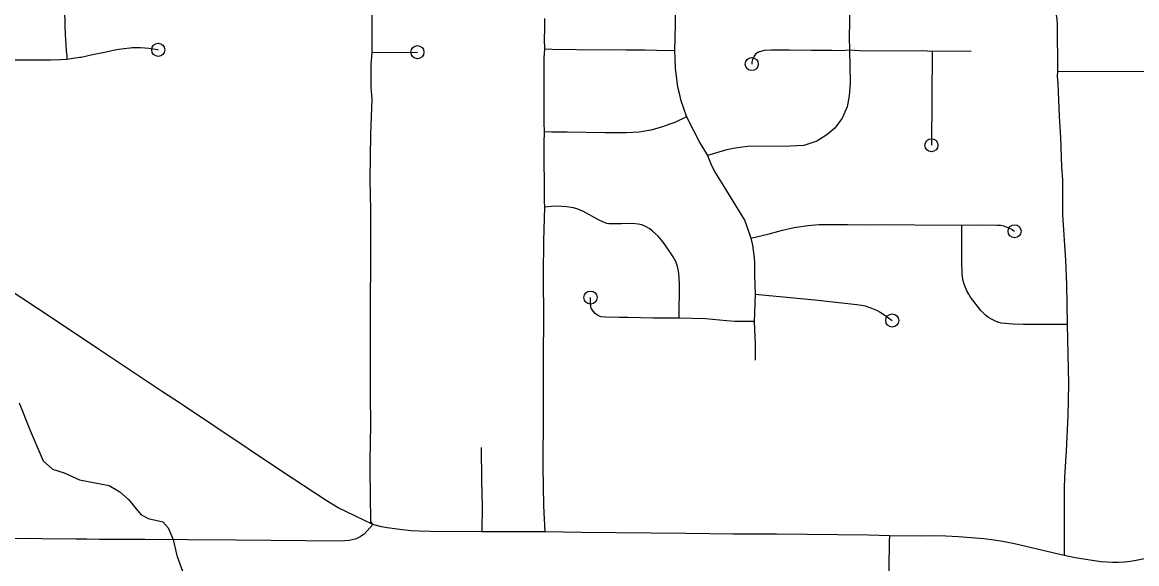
# Model space of a CAD drawing. Extents: x -19 to 366, y -4 to 359.
# Drawn here: x 146.019 to 146.825, y 190.955 to 191.347 of the extents above; entities that cross this region are included whole.
import ezdxf

# ---------------------------------------------------------------- set-up
doc = ezdxf.new("R2010")
doc.units = 0
for name, color, linetype in [('R_ROW', 7, 'Continuous'), ('R_Striping', 7, 'Continuous'), ('R_Temp Easement', 7, 'Continuous'), ('Sheet Fence', 7, 'Continuous')]:
    doc.layers.add(name, color=color, linetype=linetype)

msp = doc.modelspace()

# ---------------------------------------------------------------- linework, layer by layer
at = {"layer": 'R_ROW'}
for points in [[(146.26535, 190.98652), (146.24709, 190.99529), (146.23843, 191.00056), (146.20533, 191.02233), (146.13447, 191.06981), (146.13232, 191.0712), (146.11998, 191.07919), (146.07447, 191.10955), (146.05168, 191.12483), (146.02955, 191.13943), (146.00698, 191.15448), (145.98007, 191.17213), (145.96752, 191.18076), (145.95947, 191.18694), (145.95045, 191.19485), (145.94381, 191.20131), (145.93916, 191.20642), (145.9353, 191.21108), (145.88548, 191.27729), (145.85176, 191.32209), (145.84077, 191.33647)], [(146.26538, 190.97584), (146.26307, 190.97424), (146.26069, 190.97298), (146.25949, 190.97252), (146.25521, 190.97162), (146.24881, 190.97116), (146.17314, 190.97191), (146.13808, 190.97211), (146.10728, 190.97241), (146.10447, 190.97232), (146.0899, 190.9723), (146.08249, 190.97228), (146.07451, 190.97241), (146.06538, 190.97255), (146.05735, 190.97263), (146.03246, 190.97281), (146.02312, 190.97295), (146.01199, 190.97282)]]:
    msp.add_lwpolyline(points, dxfattribs=at)
at = {"layer": 'R_Striping'}
for points in [[(146.05024, 191.3865), (146.04946, 191.37864), (146.04929, 191.36533), (146.04961, 191.36101), (146.04924, 191.35214), (146.04932, 191.34846), (146.04938, 191.34425), (146.0496, 191.33768), (146.04997, 191.33094), (146.05042, 191.32593), (146.05071, 191.32277), (146.05086, 191.32014)], [(146.27157, 191.38178), (146.27116, 191.37242), (146.27155, 191.34681), (146.2714, 191.33976), (146.27152, 191.32478)], [(146.49027, 191.37922), (146.49088, 191.37143), (146.49098, 191.36091), (146.49098, 191.34518), (146.49054, 191.32641)], [(146.61649, 191.38042), (146.61684, 191.37011), (146.61703, 191.34648), (146.61696, 191.33623), (146.61715, 191.32655)], [(146.76598, 191.37861), (146.76627, 191.3547), (146.76641, 191.35326), (146.76723, 191.34872), (146.76739, 191.34524), (146.7677, 191.31115)], [(146.39643, 191.34935), (146.39651, 191.34177), (146.39627, 191.33468), (146.39652, 191.32731)], [(146.05086, 191.32014), (146.05546, 191.32068), (146.05994, 191.32136), (146.06107, 191.32155), (146.06945, 191.32341), (146.08046, 191.32567), (146.08439, 191.32653), (146.08837, 191.32724), (146.09236, 191.3278), (146.09637, 191.32821), (146.09663, 191.32823), (146.09817, 191.32835), (146.10117, 191.32849), (146.1042, 191.32848), (146.10724, 191.32833), (146.11026, 191.32802), (146.11323, 191.32756), (146.11621, 191.32695), (146.11697, 191.32676)], [(146.27152, 191.32478), (146.27089, 191.31589), (146.27072, 191.30864), (146.27083, 191.29964), (146.27144, 191.29111), (146.27047, 191.26576), (146.27015, 191.23277), (146.27048, 191.21085), (146.27018, 191.10539), (146.27018, 191.07686), (146.27042, 191.05538), (146.27016, 191.02919), (146.27031, 190.99727), (146.27052, 190.99268), (146.27058, 190.98512), (146.27213, 190.98325)], [(146.27152, 191.32478), (146.3045, 191.32509)], [(146.39652, 191.32731), (146.39592, 191.321), (146.39603, 191.27412), (146.39623, 191.2674)], [(146.49054, 191.32641), (146.48634, 191.32611), (146.46894, 191.32642), (146.45556, 191.32643), (146.4435, 191.32672), (146.42422, 191.32664), (146.41531, 191.327), (146.40778, 191.32679), (146.39652, 191.32731)], [(146.49054, 191.32641), (146.49067, 191.32048), (146.49107, 191.31362), (146.49195, 191.30551), (146.49278, 191.29997), (146.49377, 191.29533), (146.49492, 191.2909), (146.49911, 191.27833)], [(146.61715, 191.32655), (146.61753, 191.30282), (146.61701, 191.29339), (146.61554, 191.2856), (146.61178, 191.27741), (146.60641, 191.27002), (146.60073, 191.26518), (146.59353, 191.26057), (146.584, 191.25763), (146.57452, 191.25694), (146.54338, 191.25673), (146.53612, 191.25584), (146.52907, 191.25462), (146.51445, 191.25029)], [(146.61715, 191.32655), (146.61118, 191.32597), (146.60446, 191.32637), (146.58962, 191.32629), (146.57376, 191.32661), (146.56055, 191.32661), (146.55542, 191.32633), (146.55365, 191.32592), (146.55138, 191.32512), (146.55005, 191.32447), (146.54912, 191.32369), (146.54808, 191.32209), (146.54702, 191.31971), (146.54646, 191.3179), (146.5464, 191.31644)], [(146.67694, 191.32547), (146.67022, 191.32604), (146.6288, 191.32592), (146.6243, 191.32605), (146.61715, 191.32655)], [(146.67694, 191.32547), (146.67639, 191.25772)], [(146.70528, 191.32578), (146.67694, 191.32547)], [(145.99424, 191.31973), (145.99483, 191.31973), (146.01348, 191.31956), (146.03913, 191.31955), (146.04646, 191.31976), (146.05086, 191.32014)], [(146.7677, 191.31115), (146.76749, 191.30778), (146.76789, 191.30236), (146.76891, 191.27854), (146.76982, 191.2633), (146.77057, 191.2421), (146.77117, 191.23241), (146.7713, 191.20722), (146.77335, 191.17452), (146.77426, 191.15676), (146.77472, 191.12801)], [(146.89117, 191.31156), (146.88196, 191.31131), (146.8704, 191.31147), (146.83617, 191.3111), (146.82286, 191.31096), (146.7677, 191.31115)], [(146.49911, 191.27833), (146.49083, 191.27428), (146.4872, 191.27287), (146.48105, 191.27082), (146.47328, 191.26861), (146.46911, 191.26784), (146.46484, 191.26729), (146.45543, 191.26672), (146.44016, 191.26668), (146.41291, 191.26721), (146.40173, 191.26717), (146.39623, 191.2674)], [(146.49911, 191.27833), (146.50882, 191.25941), (146.51445, 191.25029)], [(146.39623, 191.2674), (146.39593, 191.259), (146.3962, 191.21749), (146.39642, 191.21284)], [(146.51445, 191.25029), (146.51674, 191.24415), (146.51948, 191.23878), (146.52629, 191.22796), (146.54109, 191.20346), (146.54216, 191.201), (146.54565, 191.19056)], [(146.39642, 191.21284), (146.39572, 191.18861), (146.39553, 191.16392), (146.39567, 191.13082), (146.39545, 191.10658)], [(146.49377, 191.13246), (146.49406, 191.15769), (146.49355, 191.16512), (146.49319, 191.1677), (146.49267, 191.17001), (146.49136, 191.17344), (146.48964, 191.17688), (146.48293, 191.18669), (146.48118, 191.18901), (146.47873, 191.19181), (146.47468, 191.19561), (146.47255, 191.19717), (146.46945, 191.19893), (146.46683, 191.20002), (146.46418, 191.20068), (146.46019, 191.20113), (146.4522, 191.20076), (146.44557, 191.20072), (146.44303, 191.20088), (146.44145, 191.20118), (146.43918, 191.202), (146.43548, 191.20368), (146.42412, 191.20999), (146.41985, 191.21178), (146.4175, 191.21251), (146.41256, 191.21323), (146.40573, 191.2135), (146.40161, 191.21341), (146.39642, 191.21284)], [(146.54565, 191.19056), (146.55903, 191.19365), (146.56862, 191.19624), (146.57718, 191.19813), (146.58694, 191.19955), (146.59509, 191.20032), (146.60027, 191.20046), (146.61562, 191.20042), (146.63249, 191.20017), (146.64305, 191.20041), (146.6644, 191.20007), (146.69844, 191.19982)], [(146.77472, 191.12801), (146.75563, 191.12787), (146.74286, 191.12796), (146.7353, 191.12812), (146.72699, 191.1289), (146.72455, 191.12962), (146.72221, 191.13056), (146.71995, 191.13171), (146.7178, 191.13305), (146.71579, 191.13458), (146.71391, 191.13629), (146.7122, 191.13815), (146.7048, 191.14781), (146.70336, 191.14999), (146.70211, 191.15228), (146.70102, 191.15466), (146.70012, 191.15711), (146.69943, 191.15962), (146.6989, 191.16218), (146.69859, 191.16477), (146.69833, 191.17407), (146.69844, 191.19982)], [(146.69844, 191.19982), (146.71074, 191.20013), (146.72425, 191.19995), (146.72646, 191.19975), (146.72863, 191.19932), (146.73166, 191.19829), (146.73474, 191.19673), (146.73656, 191.19546)], [(146.54565, 191.19056), (146.54687, 191.18544), (146.54816, 191.17619), (146.5483, 191.17244), (146.54829, 191.16314), (146.54893, 191.1498)], [(146.49377, 191.13246), (146.47532, 191.13242), (146.45666, 191.13308), (146.45062, 191.13313), (146.44048, 191.13322), (146.43713, 191.13352), (146.43505, 191.13443), (146.43313, 191.13587), (146.43154, 191.13757), (146.43025, 191.13971), (146.42985, 191.14121), (146.42964, 191.14341), (146.42962, 191.14632), (146.4297, 191.14747)], [(146.54893, 191.1498), (146.54803, 191.13007)], [(146.54893, 191.1498), (146.59208, 191.14578), (146.62235, 191.14252), (146.6259, 191.142), (146.62855, 191.14135), (146.63177, 191.14033), (146.63667, 191.13833), (146.63936, 191.13685), (146.6426, 191.13481), (146.64809, 191.13085)], [(146.54803, 191.13007), (146.53408, 191.13017), (146.52814, 191.13056), (146.5129, 191.13195), (146.49377, 191.13246)], [(146.54803, 191.13007), (146.54898, 191.11339), (146.54893, 191.1022)], [(146.77472, 191.12801), (146.77567, 191.085), (146.77504, 191.06175), (146.7739, 191.03648), (146.77279, 191.01755), (146.77247, 191.00932), (146.77236, 190.98367), (146.7725, 190.96073)], [(146.39545, 191.10658), (146.39546, 191.09293)], [(146.39546, 191.09293), (146.39549, 191.0635)], [(146.39549, 191.0635), (146.39531, 191.02491), (146.39571, 190.99675), (146.39677, 190.97785)], [(146.35065, 191.03895), (146.35081, 191.01473), (146.35125, 190.9968), (146.3512, 190.97792)], [(146.27213, 190.98325), (146.26535, 190.98651)], [(146.27213, 190.98325), (146.26587, 190.97619), (146.26538, 190.97584)], [(146.3512, 190.97792), (146.31387, 190.97813), (146.30569, 190.9783), (146.30005, 190.97863), (146.29171, 190.97944), (146.28267, 190.9807), (146.27846, 190.98153), (146.27213, 190.98325)], [(146.39677, 190.97785), (146.3512, 190.97792)], [(146.49864, 190.9767), (146.42331, 190.97738), (146.39677, 190.97785)], [(146.64615, 190.97509), (146.63081, 190.97546), (146.56428, 190.97629), (146.53331, 190.97624), (146.49864, 190.9767)], [(146.64615, 190.97509), (146.64589, 190.97082), (146.64553, 190.95129), (146.64683, 190.89282), (146.64719, 190.8436), (146.64946, 190.76846), (146.64754, 190.70311), (146.64686, 190.69177), (146.64673, 190.68972), (146.64655, 190.68866), (146.64615, 190.68767), (146.64556, 190.68677), (146.64478, 190.68603), (146.64387, 190.68546), (146.64286, 190.6851), (146.6418, 190.68496), (146.63135, 190.68522), (146.59964, 190.68512), (146.59442, 190.68405), (146.58965, 190.6819), (146.58465, 190.67798), (146.57916, 190.67146)], [(146.7725, 190.96073), (146.73663, 190.9691), (146.72922, 190.97056), (146.72177, 190.97176), (146.71428, 190.97272), (146.70516, 190.97361), (146.696, 190.97427), (146.68685, 190.97469), (146.6777, 190.97488), (146.66853, 190.97484), (146.64615, 190.97509)], [(146.89389, 190.97077), (146.87857, 190.96804), (146.86329, 190.9651), (146.8246, 190.9571), (146.82035, 190.95646), (146.8161, 190.95602), (146.8118, 190.95577), (146.80751, 190.95574), (146.80322, 190.9559), (146.79895, 190.95626), (146.78044, 190.95904), (146.7725, 190.96073)]]:
    msp.add_lwpolyline(points, dxfattribs=at)
for centre in [(146.11697, 191.32676), (146.3045, 191.32509), (146.5464, 191.31644), (146.67639, 191.25772), (146.73656, 191.19546), (146.4297, 191.14747), (146.64809, 191.13085)]:
    msp.add_circle(centre, 0.00473, dxfattribs=at)
at = {"layer": 'R_Temp Easement'}
msp.add_lwpolyline([(146.01633, 191.07122), (146.02419, 191.05113), (146.03377, 191.02933), (146.04044, 191.02329), (146.04899, 191.02047), (146.06001, 191.0154), (146.08147, 191.01131), (146.08927, 191.00679), (146.09536, 191.00131), (146.10433, 190.99033), (146.10965, 190.98751), (146.12029, 190.98508), (146.1241, 190.98073), (146.12774, 190.97221), (146.13045, 190.96064), (146.13563, 190.94604)], dxfattribs=at)
at = {"layer": 'Sheet Fence'}
for points in [[(154.11585, 1.87092), (153.9063, 10.48743), (153.69602, 19.10409), (153.48501, 27.72087), (153.27327, 36.3378), (153.0608, 44.95486), (152.84759, 53.57206), (152.63366, 62.1894), (152.419, 70.80688), (152.20362, 79.42449), (151.98751, 88.04225), (151.77068, 96.66014), (151.55312, 105.27817), (151.33484, 113.89634), (151.11584, 122.51465), (150.89612, 131.13311), (150.67568, 139.7517), (150.45452, 148.37043), (150.23264, 156.98931), (150.01005, 165.60832), (149.78674, 174.22748), (149.56272, 182.84677), (149.33799, 191.46621), (149.11254, 200.0858), (148.88638, 208.70552), (148.65952, 217.32539), (148.43194, 225.9454), (148.20366, 234.56555), (147.97466, 243.18584), (147.74497, 251.80628), (147.51457, 260.42687), (147.28346, 269.04759), (147.05165, 277.66846), (146.81914, 286.28948), (146.58593, 294.91064), (146.35202, 303.53194), (146.11742, 312.15339), (145.88211, 320.77499), (145.64611, 329.39673), (145.40941, 338.01861), (145.17202, 346.64065)], [(146.77834, 1.69699), (146.57878, 10.31313), (146.37852, 18.92942), (146.17757, 27.54584), (145.97591, 36.16241), (145.77356, 44.77911), (145.57052, 53.39596), (145.36679, 62.01295), (145.16236, 70.63008), (144.95724, 79.24735), (144.75142, 87.86477), (144.54492, 96.48232), (144.33773, 105.10002), (144.12986, 113.71787), (143.92129, 122.33585), (143.71204, 130.95398), (143.5021, 139.57225), (143.29148, 148.19067), (143.08018, 156.80923), (142.8682, 165.42794), (142.65553, 174.04679), (142.44218, 182.66579), (142.22816, 191.28493), (142.01345, 199.90421), (141.79807, 208.52365), (141.58202, 217.14322), (141.36528, 225.76295), (141.14788, 234.38282), (140.9298, 243.00284), (140.71105, 251.623), (140.49162, 260.24332), (140.27153, 268.86377), (140.05077, 277.48438), (139.82934, 286.10514), (139.60724, 294.72604), (139.38447, 303.34709), (139.16105, 311.96829), (138.93695, 320.58964), (138.7122, 329.21114), (138.48678, 337.83278), (138.2607, 346.45458)], [(0, 189.51617), (7.11214, 189.52059), (14.22427, 189.53386), (21.33637, 189.55597), (28.44845, 189.58693), (35.56048, 189.62672), (42.67245, 189.67537), (49.78436, 189.73285), (56.89619, 189.79918), (64.00793, 189.87436), (71.11958, 189.95838), (78.23111, 190.05124), (85.34253, 190.15294), (92.45381, 190.26349), (99.56495, 190.38288), (106.67593, 190.51112), (113.78675, 190.6482), (120.89739, 190.79412), (128.00785, 190.94888), (135.11811, 191.11248), (142.22816, 191.28493), (149.33799, 191.46621), (156.44759, 191.65634), (163.55694, 191.85531), (170.66605, 192.06312), (177.77489, 192.27977), (184.88345, 192.50526), (191.99173, 192.73959), (199.09971, 192.98276), (206.20739, 193.23477), (213.31474, 193.49561), (220.42177, 193.7653), (227.52845, 194.04382), (234.63479, 194.33118), (241.74076, 194.62738), (248.84635, 194.93241), (255.95157, 195.24628), (263.05638, 195.56898), (270.16079, 195.90052), (277.26478, 196.24089), (284.36834, 196.5901), (291.47147, 196.94814), (298.57414, 197.31501), (305.67635, 197.69072), (312.77809, 198.07525), (319.87934, 198.46862), (326.9801, 198.87082), (334.08035, 199.28185), (341.18009, 199.7017)], [(0, 180.89994), (7.12284, 180.90436), (14.24566, 180.9176), (21.36847, 180.93968), (28.49124, 180.97058), (35.61397, 181.01031), (42.73664, 181.05888), (49.85925, 181.11627), (56.98178, 181.18249), (64.10422, 181.25754), (71.22656, 181.34142), (78.3488, 181.43413), (85.47091, 181.53567), (92.5929, 181.64603), (99.71474, 181.76523), (106.83643, 181.89325), (113.95795, 182.0301), (121.0793, 182.17578), (128.20046, 182.33029), (135.32143, 182.49362), (142.44218, 182.66579), (149.56272, 182.84677), (156.68303, 183.03659), (163.8031, 183.23523), (170.92291, 183.4427), (178.04247, 183.65899), (185.16175, 183.88411), (192.28074, 184.11805), (199.39944, 184.36082), (206.51784, 184.61242), (213.63591, 184.87283), (220.75366, 185.14207), (227.87107, 185.42014), (234.98813, 185.70702), (242.10483, 186.00273), (249.22115, 186.30726), (256.33709, 186.62061), (263.45264, 186.94279), (270.56779, 187.27378), (277.68251, 187.61359), (284.79682, 187.96222), (291.91068, 188.31967), (299.02409, 188.68594), (306.13705, 189.06103), (313.24954, 189.44494), (320.36154, 189.83766), (327.47305, 190.23919), (334.58406, 190.64954), (341.69455, 191.06871)]]:
    msp.add_spline(points, degree=3, dxfattribs=at)

doc.saveas('drawing.dxf')
